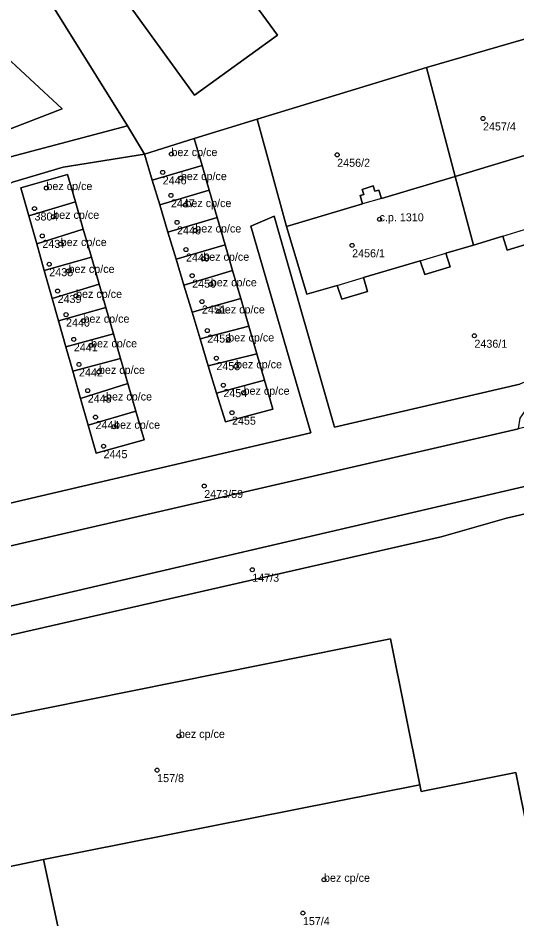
# Model space of a CAD drawing. Extents: x -878211 to -870363, y -1058464 to -1052522.
# Drawn here: x -874079.7 to -874017.6, y -1055893.9 to -1055781.8 of the extents above; entities that cross this region are included whole.
import ezdxf

# ---------------------------------------------------------------- set-up
doc = ezdxf.new("R2010")
doc.units = 0
for name, color, linetype in [('Vrstva 50', 7, 'Continuous'), ('Vrstva 51', 7, 'Continuous'), ('Vrstva 52', 7, 'Continuous')]:
    doc.layers.add(name, color=color, linetype=linetype)

msp = doc.modelspace()

# ---------------------------------------------------------------- linework, layer by layer
at = {"layer": 'Vrstva 50'}
for centre in [(-874021.86, -1055794.35994), (-874060.64, -1055798.78994), (-874040.01, -1055798.87994), (-874061.73, -1055801.06994), (-874059.47, -1055801.77994), (-874076.2, -1055803.01994), (-874060.7, -1055803.92994), (-874077.68, -1055805.56994), (-874058.9, -1055805.13994), (-874075.35, -1055806.59994), (-874059.94, -1055807.28994), (-874034.74, -1055806.90994), (-874076.71, -1055808.97994), (-874057.67, -1055808.29994), (-874074.42, -1055809.98994), (-874038.15, -1055810.14994), (-874058.83, -1055810.67994), (-874075.85, -1055812.49994), (-874056.68, -1055811.81994), (-874073.44, -1055813.33994), (-874058.06, -1055813.92994), (-874074.81, -1055815.83994), (-874055.74, -1055814.99994), (-874072.51, -1055816.44994), (-874056.84, -1055817.14994), (-874073.76, -1055818.77994), (-874054.74, -1055818.37994), (-874071.59, -1055819.52994), (-874056.18, -1055820.76994), (-874022.93, -1055821.40994), (-874072.79, -1055821.85994), (-874053.57, -1055821.86994), (-874070.64, -1055822.59994), (-874055.05, -1055824.19994), (-874072.15, -1055824.97994), (-874069.66, -1055825.90994), (-874052.6, -1055825.20994), (-874054.18, -1055827.55994), (-874071.06, -1055828.23994), (-874068.78, -1055829.21994), (-874051.66, -1055828.49994), (-874070.09, -1055831.53994), (-874053.1, -1055830.98994), (-874067.78, -1055832.72994), (-874069.09, -1055835.15994), (-874056.56, -1055840.11994), (-874050.58, -1055850.53994), (-874059.71, -1055871.22994), (-874062.42, -1055875.48994), (-874041.65, -1055889.13994), (-874044.28, -1055893.28994)]:
    msp.add_circle(centre, 0.25, dxfattribs=at)
at = {"layer": 'Vrstva 51'}
for points in [[(-874047.21, -1055723.6), (-874035.07, -1055740.45), (-874031.59, -1055737.94), (-874026.68, -1055744.69), (-874047.27, -1055759.56), (-874043.18, -1055765.22), (-874055, -1055773.68), (-874065.58, -1055759.04), (-874075.87, -1055766.45), (-874057.78, -1055791.44), (-874047.42, -1055784), (-874051.08, -1055778.98), (-874039.36, -1055770.5), (-874036.45, -1055774.54), (-874007.39, -1055753.6), (-874010.76, -1055748.95), (-874002.66, -1055743.11), (-873988.07, -1055763.29), (-874007.89, -1055777.6), (-874002.01, -1055785.87), (-873956.16, -1055752.78), (-873962.01, -1055744.63), (-873975.21, -1055754.01), (-874000.1, -1055719.65)], [(-874058.58, -1055723.73), (-874055.62, -1055733.36), (-874089.08, -1055758.46), (-874066.12, -1055795.26), (-874064.01, -1055798.79), (-874057.8, -1055796.84), (-874049.97, -1055794.46), (-874028.88, -1055788.01), (-874009.58, -1055782.39), (-873988.43, -1055807.41), (-873941.29, -1055773.04)], [(-873956.16, -1055752.78), (-874002.01, -1055785.87), (-874007.89, -1055777.6), (-873988.07, -1055763.29), (-874002.66, -1055743.11), (-874010.76, -1055748.95), (-874007.39, -1055753.6), (-874036.45, -1055774.54), (-874039.36, -1055770.5), (-874051.08, -1055778.98), (-874047.42, -1055784), (-874057.78, -1055791.44), (-874075.87, -1055766.45), (-874065.58, -1055759.04), (-874055, -1055773.68), (-874043.18, -1055765.22), (-874047.27, -1055759.56), (-874026.68, -1055744.69), (-874031.59, -1055737.94), (-874035.07, -1055740.45), (-874047.21, -1055723.6)], [(-873941.29, -1055773.04), (-873988.43, -1055807.41), (-874014.44, -1055826.24), (-874017.27, -1055827.45), (-874040.34, -1055832.8), (-874047.85, -1055806.5), (-874050.75, -1055807.78), (-874043.3, -1055833.49), (-874098.14, -1055846.32), (-874099, -1055846.17), (-874100.01, -1055845.66), (-874101.82, -1055843.78), (-874102.83, -1055844.61), (-874099.62, -1055847.65), (-874095.1, -1055849.81), (-874091.07, -1055849.99), (-874086.59, -1055848.93), (-874017.45, -1055833.01), (-874017.23, -1055831.68), (-874016.38, -1055830.41), (-874013.93, -1055829.11), (-873970.22, -1055797.83), (-873967.36, -1055798.26), (-873959.44, -1055808.76)], [(-874081.76, -1055796.04), (-874074.24, -1055793.15), (-874082.34, -1055785.69)], [(-874015.59, -1055809.77), (-874018.85, -1055810.77), (-874019.4, -1055809), (-874023.04, -1055810.12), (-874026.49, -1055811.12), (-874025.94, -1055812.84), (-874029.12, -1055813.8), (-874029.69, -1055812.06), (-874036.74, -1055814.16), (-874036.23, -1055815.91), (-874039.41, -1055816.85), (-874040, -1055815.13), (-874043.77, -1055816.21), (-874046.31, -1055807.81), (-874049.97, -1055794.46), (-874057.8, -1055796.84), (-874056.82, -1055800.2), (-874055.93, -1055803.27), (-874054.93, -1055806.7), (-874053.95, -1055810.09), (-874053.02, -1055813.27), (-874052, -1055816.77), (-874051.01, -1055820.2), (-874050, -1055823.65), (-874049.05, -1055826.92), (-874048, -1055830.53), (-874053.93, -1055832.14), (-874055.02, -1055828.54), (-874056.05, -1055825.14), (-874057.06, -1055821.8), (-874058.07, -1055818.46), (-874059.08, -1055815.09), (-874060.06, -1055811.86), (-874061.07, -1055808.51), (-874062.1, -1055805.12), (-874063.03, -1055802.02), (-874064.01, -1055798.79), (-874074.1, -1055800.43), (-874080.42, -1055802.28)], [(-874098.14, -1055846.32), (-874043.3, -1055833.49), (-874050.75, -1055807.78), (-874047.85, -1055806.5), (-874040.34, -1055832.8), (-874017.27, -1055827.45)], [(-873959.44, -1055808.76), (-873981.89, -1055821.69), (-873990.72, -1055825.33), (-874000.15, -1055828.57), (-874008.92, -1055830.92), (-874017.45, -1055833.01), (-874086.59, -1055848.93)], [(-873950.29, -1055827.86), (-873984.31, -1055830.95), (-873987.06, -1055831.54), (-874000.74, -1055836.36), (-874008.31, -1055838.24), (-874102.46, -1055860.12), (-874103.88, -1055860.74), (-874105.18, -1055861.78), (-874106.03, -1055863.41), (-874106.06, -1055865.1), (-874094.18, -1055861.75), (-874027.06, -1055846.42), (-874018.95, -1055844.1), (-874004.77, -1055840.85), (-874004.08, -1055840.69), (-873989.88, -1055837.43), (-873952.81, -1055830.96)], [(-874102.46, -1055860.12), (-874008.31, -1055838.24), (-874000.74, -1055836.36), (-873987.06, -1055831.54), (-873984.31, -1055830.95), (-873950.29, -1055827.86)], [(-873952.81, -1055830.96), (-873989.88, -1055837.43), (-874004.08, -1055840.69), (-874004.77, -1055840.85), (-874018.95, -1055844.1), (-874027.06, -1055846.42), (-874094.18, -1055861.75), (-874106.06, -1055865.1), (-874115.37, -1055867.87), (-874115.87, -1055868.3), (-874114.08, -1055870.5), (-874113.66, -1055870.15), (-874111.58, -1055872.63), (-874112.04, -1055873.01), (-874106.48, -1055879.76), (-874111.4, -1055883.75), (-874100.7, -1055898.44)]]:
    msp.add_lwpolyline(points, dxfattribs=at)
for points in [[(-874089.08, -1055758.46), (-874091.17, -1055755.02), (-874101.7, -1055763.12), (-874107.06, -1055760.97), (-874100.33, -1055768.93), (-874098.02, -1055771.74), (-874084.91, -1055786.98), (-874082.34, -1055785.69), (-874074.24, -1055793.15), (-874081.76, -1055796.04), (-874080.67, -1055799.12), (-874066.12, -1055795.26)], [(-874016.18, -1055797.52), (-874016.36, -1055796.85), (-874014.99, -1055796.42), (-874014.78, -1055797.08), (-874014.34, -1055796.93), (-874013.93, -1055798.2), (-874004.57, -1055795.43), (-874007.02, -1055787.28), (-874008.74, -1055786.33), (-874007.83, -1055789.6), (-874014.01, -1055791.39), (-874013.96, -1055791.59), (-874014.15, -1055791.64), (-874015.13, -1055788.18), (-874016.1, -1055784.78), (-874015.91, -1055784.73), (-874015.85, -1055784.92), (-874009.66, -1055783.05), (-874009.58, -1055782.39), (-874028.88, -1055788.01), (-874025.34, -1055801.56), (-874016.27, -1055798.86), (-874016.64, -1055797.66)], [(-874035.32, -1055803.42), (-874034.84, -1055803.28), (-874034.51, -1055804.3), (-874025.34, -1055801.56), (-874028.88, -1055788.01), (-874049.97, -1055794.46), (-874046.31, -1055807.81), (-874036.85, -1055804.98), (-874037.13, -1055803.94), (-874036.7, -1055803.81), (-874036.92, -1055803.19), (-874035.52, -1055802.75)], [(-874066.12, -1055795.26), (-874080.67, -1055799.12), (-874082.66, -1055800.01), (-874088.87, -1055802.99), (-874118.67, -1055820.67), (-874120.82, -1055820.68), (-874117.75, -1055824.7), (-874116.87, -1055823.16), (-874087.16, -1055805.53), (-874080.42, -1055802.28), (-874074.1, -1055800.43), (-874064.01, -1055798.79)], [(-874023.04, -1055810.12), (-874019.4, -1055809), (-874018.85, -1055810.77), (-874015.59, -1055809.77), (-874016.17, -1055808.02), (-874009.1, -1055805.88), (-874008.56, -1055807.68), (-874005.34, -1055806.75), (-874005.88, -1055804.99), (-874002.07, -1055803.84), (-874004.57, -1055795.43), (-874013.93, -1055798.2), (-874014.34, -1055796.93), (-874014.78, -1055797.08), (-874014.99, -1055796.42), (-874016.36, -1055796.85), (-874016.18, -1055797.52), (-874016.64, -1055797.66), (-874016.27, -1055798.86), (-874025.34, -1055801.56)], [(-874056.82, -1055800.2), (-874057.8, -1055796.84), (-874064.01, -1055798.79), (-874063.03, -1055802.02)], [(-874062.1, -1055805.12), (-874055.93, -1055803.27), (-874056.82, -1055800.2), (-874063.03, -1055802.02)], [(-874069.63, -1055814.99), (-874068.79, -1055817.88), (-874067.84, -1055821.18), (-874066.96, -1055824.22), (-874066.05, -1055827.36), (-874065.05, -1055830.8), (-874064.02, -1055834.36), (-874070.01, -1055836.03), (-874071, -1055832.54), (-874071.95, -1055829.22), (-874072.91, -1055825.83), (-874073.78, -1055822.77), (-874074.69, -1055819.56), (-874075.48, -1055816.78), (-874076.47, -1055813.27), (-874077.41, -1055809.96), (-874078.4, -1055806.48), (-874079.39, -1055803), (-874073.58, -1055801.34), (-874072.59, -1055804.74), (-874071.62, -1055808.12), (-874070.6, -1055811.62)], [(-874072.59, -1055804.74), (-874073.58, -1055801.34), (-874079.39, -1055803), (-874078.4, -1055806.48)], [(-874023.04, -1055810.12), (-874025.34, -1055801.56), (-874034.51, -1055804.3), (-874034.84, -1055803.28), (-874035.32, -1055803.42), (-874035.52, -1055802.75), (-874036.92, -1055803.19), (-874036.7, -1055803.81), (-874037.13, -1055803.94), (-874036.85, -1055804.98), (-874046.31, -1055807.81), (-874043.77, -1055816.21), (-874040, -1055815.13), (-874039.41, -1055816.85), (-874036.23, -1055815.91), (-874036.74, -1055814.16), (-874029.69, -1055812.06), (-874029.12, -1055813.8), (-874025.94, -1055812.84), (-874026.49, -1055811.12)], [(-874061.07, -1055808.51), (-874054.93, -1055806.7), (-874055.93, -1055803.27), (-874062.1, -1055805.12)], [(-874071.62, -1055808.12), (-874072.59, -1055804.74), (-874078.4, -1055806.48), (-874077.41, -1055809.96)], [(-874060.06, -1055811.86), (-874053.95, -1055810.09), (-874054.93, -1055806.7), (-874061.07, -1055808.51)], [(-874076.47, -1055813.27), (-874070.6, -1055811.62), (-874071.62, -1055808.12), (-874077.41, -1055809.96)], [(-874053.02, -1055813.27), (-874053.95, -1055810.09), (-874060.06, -1055811.86), (-874059.08, -1055815.09)], [(-874069.63, -1055814.99), (-874070.6, -1055811.62), (-874076.47, -1055813.27), (-874075.48, -1055816.78)], [(-874052, -1055816.77), (-874053.02, -1055813.27), (-874059.08, -1055815.09), (-874058.07, -1055818.46)], [(-874068.79, -1055817.88), (-874069.63, -1055814.99), (-874075.48, -1055816.78), (-874074.69, -1055819.56)], [(-874051.01, -1055820.2), (-874052, -1055816.77), (-874058.07, -1055818.46), (-874057.06, -1055821.8)], [(-874067.84, -1055821.18), (-874068.79, -1055817.88), (-874074.69, -1055819.56), (-874073.78, -1055822.77)], [(-874066.96, -1055824.22), (-874067.84, -1055821.18), (-874073.78, -1055822.77), (-874072.91, -1055825.83)], [(-874050, -1055823.65), (-874051.01, -1055820.2), (-874057.06, -1055821.8), (-874056.05, -1055825.14)], [(-874071.95, -1055829.22), (-874066.05, -1055827.36), (-874066.96, -1055824.22), (-874072.91, -1055825.83)], [(-874049.05, -1055826.92), (-874050, -1055823.65), (-874056.05, -1055825.14), (-874055.02, -1055828.54)], [(-874071, -1055832.54), (-874065.05, -1055830.8), (-874066.05, -1055827.36), (-874071.95, -1055829.22)], [(-874055.02, -1055828.54), (-874053.93, -1055832.14), (-874048, -1055830.53), (-874049.05, -1055826.92)], [(-874071, -1055832.54), (-874070.01, -1055836.03), (-874064.02, -1055834.36), (-874065.05, -1055830.8)], [(-874029.72, -1055877.33), (-874029.55, -1055878.16), (-874017.79, -1055875.77), (-874013.08, -1055899.11), (-874054.94, -1055907.45), (-874055.33, -1055905.48), (-874058.43, -1055906.09), (-874059.32, -1055902.31), (-874072.58, -1055905.16), (-874076.56, -1055886.63), (-874083.32, -1055888.01), (-874086.93, -1055869.92), (-874033.38, -1055859.14)], [(-874029.72, -1055877.33), (-874033.38, -1055859.14), (-874086.93, -1055869.92), (-874083.32, -1055888.01), (-874076.56, -1055886.63)], [(-874076.56, -1055886.63), (-874072.58, -1055905.16), (-874059.32, -1055902.31), (-874058.43, -1055906.09), (-874055.33, -1055905.48), (-874054.94, -1055907.45), (-874013.08, -1055899.11), (-874017.79, -1055875.77), (-874029.55, -1055878.16), (-874029.72, -1055877.33)]]:
    msp.add_lwpolyline(points, close=True, dxfattribs=at)
at = {"layer": 'Vrstva 52'}
msp.add_lwpolyline([(-874047.21, -1055723.6), (-874035.07, -1055740.45), (-874031.59, -1055737.94), (-874026.68, -1055744.69), (-874047.27, -1055759.56), (-874043.18, -1055765.22), (-874055, -1055773.68), (-874065.58, -1055759.04), (-874075.87, -1055766.45), (-874057.78, -1055791.44), (-874047.42, -1055784), (-874051.08, -1055778.98), (-874039.36, -1055770.5), (-874036.45, -1055774.54), (-874007.39, -1055753.6), (-874010.76, -1055748.95), (-874002.66, -1055743.11), (-873988.07, -1055763.29), (-874007.89, -1055777.6), (-874002.01, -1055785.87), (-873956.16, -1055752.78), (-873962.01, -1055744.63), (-873975.21, -1055754.01), (-874000.1, -1055719.65)], dxfattribs=at)
for points in [[(-874016.27, -1055798.86), (-874025.34, -1055801.56), (-874023.04, -1055810.12), (-874019.4, -1055809), (-874016.17, -1055808.02), (-874009.1, -1055805.88), (-874005.88, -1055804.99), (-874002.07, -1055803.84), (-874004.57, -1055795.43), (-874013.93, -1055798.2)], [(-874057.8, -1055796.84), (-874064.01, -1055798.79), (-874063.03, -1055802.02), (-874056.82, -1055800.2)], [(-874063.03, -1055802.02), (-874062.1, -1055805.12), (-874055.93, -1055803.27), (-874056.82, -1055800.2)], [(-874072.59, -1055804.74), (-874073.58, -1055801.34), (-874079.39, -1055803), (-874078.4, -1055806.48)], [(-874046.31, -1055807.81), (-874043.77, -1055816.21), (-874040, -1055815.13), (-874036.74, -1055814.16), (-874029.69, -1055812.06), (-874026.49, -1055811.12), (-874023.04, -1055810.12), (-874025.34, -1055801.56), (-874034.51, -1055804.3), (-874036.85, -1055804.98)], [(-874055.93, -1055803.27), (-874062.1, -1055805.12), (-874061.07, -1055808.51), (-874054.93, -1055806.7)], [(-874072.59, -1055804.74), (-874078.4, -1055806.48), (-874077.41, -1055809.96), (-874071.62, -1055808.12)], [(-874054.93, -1055806.7), (-874061.07, -1055808.51), (-874060.06, -1055811.86), (-874053.95, -1055810.09)], [(-874077.41, -1055809.96), (-874076.47, -1055813.27), (-874070.6, -1055811.62), (-874071.62, -1055808.12)], [(-874053.95, -1055810.09), (-874060.06, -1055811.86), (-874059.08, -1055815.09), (-874053.02, -1055813.27)], [(-874070.6, -1055811.62), (-874076.47, -1055813.27), (-874075.48, -1055816.78), (-874069.63, -1055814.99)], [(-874059.08, -1055815.09), (-874058.07, -1055818.46), (-874052, -1055816.77), (-874053.02, -1055813.27)], [(-874075.48, -1055816.78), (-874074.69, -1055819.56), (-874068.79, -1055817.88), (-874069.63, -1055814.99)], [(-874058.07, -1055818.46), (-874057.06, -1055821.8), (-874051.01, -1055820.2), (-874052, -1055816.77)], [(-874068.79, -1055817.88), (-874074.69, -1055819.56), (-874073.78, -1055822.77), (-874067.84, -1055821.18)], [(-874073.78, -1055822.77), (-874072.91, -1055825.83), (-874066.96, -1055824.22), (-874067.84, -1055821.18)], [(-874057.06, -1055821.8), (-874056.05, -1055825.14), (-874050, -1055823.65), (-874051.01, -1055820.2)], [(-874072.91, -1055825.83), (-874071.95, -1055829.22), (-874066.05, -1055827.36), (-874066.96, -1055824.22)], [(-874056.05, -1055825.14), (-874055.02, -1055828.54), (-874049.05, -1055826.92), (-874050, -1055823.65)], [(-874066.05, -1055827.36), (-874071.95, -1055829.22), (-874071, -1055832.54), (-874065.05, -1055830.8)], [(-874055.02, -1055828.54), (-874053.93, -1055832.14), (-874048, -1055830.53), (-874049.05, -1055826.92)], [(-874065.05, -1055830.8), (-874071, -1055832.54), (-874070.01, -1055836.03), (-874064.02, -1055834.36)], [(-874086.93, -1055869.92), (-874083.32, -1055888.01), (-874076.56, -1055886.63), (-874029.72, -1055877.33), (-874033.38, -1055859.14)], [(-874029.72, -1055877.33), (-874076.56, -1055886.63), (-874072.58, -1055905.16), (-874059.32, -1055902.31), (-874058.43, -1055906.09), (-874055.33, -1055905.48), (-874054.94, -1055907.45), (-874013.08, -1055899.11), (-874017.79, -1055875.77), (-874029.55, -1055878.16)]]:
    msp.add_lwpolyline(points, close=True, dxfattribs=at)

# ---------------------------------------------------------------- texts
at = {"layer": 'Vrstva 50'}
for s, p in [('2457/4', (-874021.86, -1055795.849)), ('bez cp/ce', (-874060.64, -1055799.04)), ('2456/2', (-874040.01, -1055800.369)), ('bez cp/ce', (-874059.47, -1055802.03)), ('2446', (-874061.73, -1055802.559)), ('bez cp/ce', (-874076.2, -1055803.27)), ('2447', (-874060.7, -1055805.419)), ('bez cp/ce', (-874058.9, -1055805.389)), ('3804', (-874077.68, -1055807.059)), ('bez cp/ce', (-874075.35, -1055806.85)), ('c.p. 1310', (-874034.74, -1055807.159)), ('2448', (-874059.94, -1055808.779)), ('bez cp/ce', (-874057.67, -1055808.55)), ('2437', (-874076.71, -1055810.469)), ('bez cp/ce', (-874074.42, -1055810.24)), ('bez cp/ce', (-874056.68, -1055812.07)), ('2456/1', (-874038.15, -1055811.639)), ('2449', (-874058.83, -1055812.169)), ('2438', (-874075.85, -1055813.989)), ('bez cp/ce', (-874073.44, -1055813.59)), ('2450', (-874058.06, -1055815.419)), ('bez cp/ce', (-874055.74, -1055815.25)), ('2439', (-874074.81, -1055817.329)), ('bez cp/ce', (-874072.51, -1055816.7)), ('2451', (-874056.84, -1055818.639)), ('bez cp/ce', (-874054.74, -1055818.629)), ('bez cp/ce', (-874071.59, -1055819.78)), ('2440', (-874073.76, -1055820.269)), ('bez cp/ce', (-874053.57, -1055822.12)), ('2441', (-874072.79, -1055823.349)), ('bez cp/ce', (-874070.64, -1055822.85)), ('2452', (-874056.18, -1055822.259)), ('2436/1', (-874022.93, -1055822.899)), ('bez cp/ce', (-874052.6, -1055825.46)), ('2442', (-874072.15, -1055826.469)), ('bez cp/ce', (-874069.66, -1055826.159)), ('2453', (-874055.05, -1055825.689)), ('bez cp/ce', (-874051.66, -1055828.75)), ('2443', (-874071.06, -1055829.729)), ('bez cp/ce', (-874068.78, -1055829.47)), ('2454', (-874054.18, -1055829.049)), ('2444', (-874070.09, -1055833.029)), ('bez cp/ce', (-874067.78, -1055832.98)), ('2455', (-874053.1, -1055832.479)), ('2445', (-874069.09, -1055836.649)), ('2473/59', (-874056.56, -1055841.609)), ('147/3', (-874050.58, -1055852.029)), ('bez cp/ce', (-874059.71, -1055871.48)), ('157/8', (-874062.42, -1055876.979)), ('bez cp/ce', (-874041.65, -1055889.389)), ('157/4', (-874044.28, -1055894.779))]:
    msp.add_text(s, height=0.999996, dxfattribs=at).set_placement(p)

doc.saveas('drawing.dxf')
